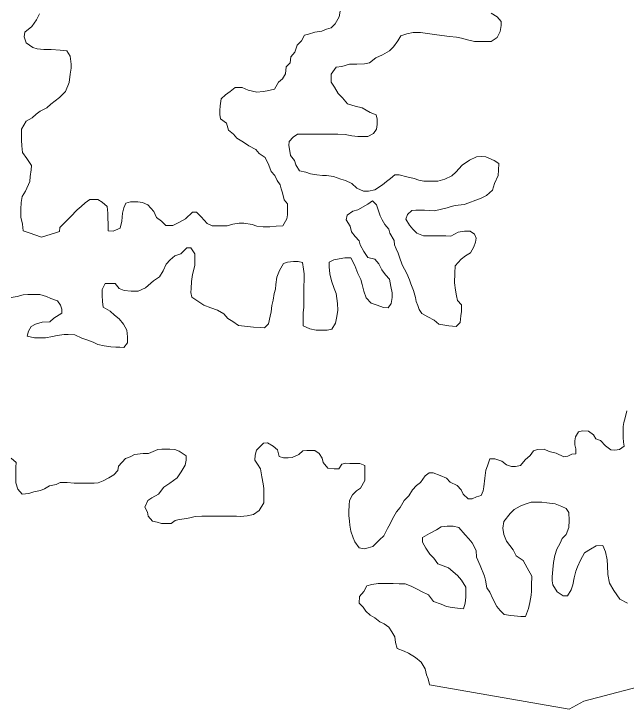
# Model space of a CAD drawing. Extents: x 553962 to 842807, y 8883888 to 9032388.
# Drawn here: x 624951 to 628002, y 8936758 to 8940223 of the extents above; entities that cross this region are included whole.
import ezdxf

# ---------------------------------------------------------------- set-up
doc = ezdxf.new("R2010")
doc.units = 0
doc.header["$LTSCALE"] = 200
doc.layers.add('25', color=7, linetype='Continuous', lineweight=13)

msp = doc.modelspace()

# ---------------------------------------------------------------- linework, layer by layer
at = {"layer": '25'}
for points in [[(625079, 8940223.6), (625063.8, 8940193.6), (625041, 8940161.2), (625005.8, 8940131.4), (625003.1, 8940108.9), (625012.9, 8940078.8), (625045.2, 8940056), (625067.7, 8940048.4), (625100.2, 8940045.7), (625137.7, 8940045.4), (625182.7, 8940042.6), (625215.2, 8940039.9)], [(627330, 8940226.2), (627359.9, 8940208.5), (627379.8, 8940185.8), (627379.6, 8940165.8), (627374.4, 8940135.8), (627359.1, 8940105.8), (627329, 8940086), (627309, 8940086.1), (627276.5, 8940086.3), (627246.4, 8940086.5), (627211.5, 8940094.3), (627181.5, 8940102), (627156.6, 8940107.2), (627121.6, 8940109.9), (627084.1, 8940115.2), (627046.6, 8940120.4), (627011.6, 8940125.7), (626976.7, 8940130.9), (626941.6, 8940131.1), (626909.1, 8940123.8), (626879, 8940114), (626863.8, 8940089.1), (626843.6, 8940059.2), (626823.4, 8940039.3), (626788.2, 8940019.5), (626755.6, 8940004.7), (626722.9, 8939979.8), (626697.8, 8939975), (626660.3, 8939972.8), (626622.8, 8939973), (626585.2, 8939960.7), (626557.7, 8939958.4), (626532.4, 8939923.5), (626532.2, 8939903.5), (626532.1, 8939883.5), (626549.4, 8939858.3), (626566.7, 8939825.7), (626589, 8939805.5), (626613.8, 8939775.3), (626651.2, 8939762.5), (626686.2, 8939754.8), (626726, 8939732), (626755.9, 8939719.3), (626760.8, 8939699.2), (626760.6, 8939671.7), (626757.9, 8939649.2), (626742.7, 8939626.7), (626715.1, 8939611.9), (626695.1, 8939612), (626665.1, 8939612.2), (626635.1, 8939614.9), (626602.6, 8939622.6), (626565.1, 8939622.9), (626532.6, 8939623.1), (626510.1, 8939623.2), (626477.6, 8939623.5)], [(626531.6, 8940153.9), (626551.8, 8940173.8), (626572.1, 8940208.7), (626577.3, 8940236.2)], [(625088.1, 8939109.4), (625158.3, 8939131.5), (625178.3, 8939138.9), (625181, 8939158.9), (625213.7, 8939191.2), (625233.9, 8939211.1), (625266.7, 8939245.9), (625286.8, 8939263.3), (625307, 8939280.7), (625329.6, 8939298.1), (625369.6, 8939297.8), (625392, 8939285.2), (625416.9, 8939262.5), (625419.1, 8939229.9), (625419, 8939207.4), (625421.2, 8939174.8), (625421, 8939142.3), (625445.9, 8939139.6), (625481.1, 8939154.4), (625488.8, 8939189.4), (625491.7, 8939229.4), (625499.4, 8939256.9), (625509.5, 8939279.4), (625532.1, 8939286.7), (625569.6, 8939286.5), (625592.1, 8939283.8), (625619.5, 8939271.1), (625649.3, 8939238.4), (625661.6, 8939208.3), (625686.4, 8939190.6), (625708.8, 8939167.9), (625743.8, 8939167.7), (625776.4, 8939185), (625806.6, 8939202.3), (625841.8, 8939234.6), (625861.8, 8939234.5), (625884.2, 8939211.8), (625914, 8939179.1), (625938.9, 8939166.4), (625961.4, 8939166.2), (625981.4, 8939166.1), (626013.9, 8939165.9), (626041.5, 8939175.7), (626074, 8939180.5), (626096.5, 8939180.4), (626139, 8939172.6), (626161.5, 8939164.9), (626194, 8939162.2), (626226.5, 8939162), (626259, 8939164.3), (626291.5, 8939166.6), (626311.8, 8939201.5), (626314.5, 8939221.5), (626314.6, 8939244), (626314.9, 8939276.6), (626297.5, 8939296.7), (626290.3, 8939331.8), (626282.9, 8939351.9), (626278.1, 8939371.9), (626263.2, 8939392.1), (626250.9, 8939417.2), (626233.6, 8939437.3), (626221.3, 8939469.9), (626204.1, 8939507.6), (626174.2, 8939527.8), (626156.9, 8939548), (626122, 8939565.7), (626094.6, 8939583.4), (626062.2, 8939603.7), (626044.9, 8939623.8), (626020, 8939644), (626010.3, 8939679.1), (625980.4, 8939699.4), (625978.1, 8939721.9), (625978.3, 8939741.9), (625978.4, 8939764.5), (625983.7, 8939799.5), (626006.4, 8939819.4), (626029, 8939836.7), (626054.2, 8939856.6), (626089.2, 8939856.4), (626119.1, 8939843.7), (626161.5, 8939833.3), (626194.1, 8939835.6), (626214.1, 8939840.5), (626249.2, 8939847.8), (626269.5, 8939882.7), (626289.6, 8939900.1), (626304.8, 8939925), (626307.6, 8939960.1), (626327.7, 8939980), (626330.5, 8940010), (626350.6, 8940032.4), (626363.4, 8940067.3), (626383.6, 8940089.7), (626398.8, 8940117.2), (626418.8, 8940122.1), (626451.4, 8940131.9), (626486.5, 8940136.6), (626509.1, 8940146.5), (626531.6, 8940153.9)], [(625215.2, 8940039.9), (625232.5, 8940012.2), (625237.2, 8939972.2), (625237, 8939952.1), (625231.8, 8939922.1), (625226.5, 8939882.1), (625208.6, 8939837.2), (625178.4, 8939807.3), (625135.6, 8939772.5), (625115.5, 8939755.2), (625082.8, 8939737.8), (625062.7, 8939722.9), (625042.6, 8939705.6), (625012.4, 8939688.2), (624989.6, 8939648.3), (624989.5, 8939628.3), (624989.2, 8939593.3), (624991.5, 8939565.7), (624993.7, 8939533.1), (625016, 8939502.9), (625038.3, 8939467.8), (625038.1, 8939445.2), (625032.8, 8939412.7), (625030.2, 8939387.7), (625009.8, 8939340.3), (624992.1, 8939312.8), (624986.8, 8939282.8), (624986.6, 8939250.3), (624986.3, 8939210.2), (624993.5, 8939175.1), (624998.3, 8939142.6), (625028.2, 8939132.3), (625088.1, 8939109.4)], [(626477.6, 8939623.5), (626442.6, 8939623.7), (626422.6, 8939623.8), (626402.6, 8939624), (626365, 8939624.2), (626342.4, 8939609.3), (626322.2, 8939586.9), (626322.1, 8939566.9), (626326.9, 8939539.3), (626329.2, 8939516.8), (626349, 8939491.6), (626356.4, 8939471.6), (626373.7, 8939441.4), (626406.1, 8939433.7), (626428.6, 8939426), (626461, 8939420.8), (626488.5, 8939418.1), (626508.5, 8939418), (626543.5, 8939412.7), (626580.9, 8939400), (626603.4, 8939392.3), (626635.8, 8939377.1), (626660.6, 8939354.4), (626693, 8939339.1), (626718, 8939339), (626750.6, 8939346.3), (626788.3, 8939371.1), (626808.4, 8939388.4), (626828.6, 8939403.3), (626848.7, 8939420.7), (626871.2, 8939420.6), (626908.7, 8939410.3), (626946.1, 8939402.6), (626968.6, 8939394.9), (626993.5, 8939389.7), (627026, 8939389.5), (627063.6, 8939389.3), (627098.6, 8939399.1), (627133.8, 8939416.3), (627153.9, 8939433.7), (627184.2, 8939468.6), (627221.9, 8939493.4), (627257.1, 8939510.7), (627279.6, 8939513), (627302.1, 8939510.4), (627344.5, 8939492.6), (627366.9, 8939477.4), (627366.6, 8939444.8), (627363.9, 8939417.3), (627346.1, 8939377.4), (627335.8, 8939344.9), (627305.6, 8939317.6), (627275.5, 8939302.7), (627252.9, 8939295.4), (627217.8, 8939280.6), (627195.2, 8939273.2), (627150.2, 8939268.5), (627130.1, 8939263.7), (627110.1, 8939256.3), (627047.4, 8939241.7), (626997.4, 8939244.5), (626977.4, 8939244.6), (626954.9, 8939244.8), (626934.9, 8939242.4), (626912.2, 8939222.5), (626904.5, 8939200.1), (626921.8, 8939169.9), (626939.2, 8939149.8), (626959, 8939129.6), (626991.5, 8939116.9), (627029, 8939116.6), (627066.5, 8939116.4), (627104, 8939116.1), (627129, 8939115.9), (627164.2, 8939135.7), (627196.7, 8939140.5), (627224.2, 8939140.3), (627246.6, 8939125.2), (627254, 8939105.1), (627251.3, 8939085.1), (627243.7, 8939062.6), (627225.9, 8939032.7), (627200.8, 8939017.8), (627180.7, 8939000.4), (627150.4, 8938968.1), (627147.6, 8938930.6), (627147.2, 8938883), (627152, 8938845.4), (627156.8, 8938817.8), (627161.6, 8938795.3), (627181.4, 8938772.6), (627181.2, 8938740.1), (627178.5, 8938717.6), (627175.8, 8938685), (627155.6, 8938665.1), (627118.1, 8938667.9), (627068.1, 8938675.7), (627045.8, 8938695.9), (627013.4, 8938713.6), (626983.5, 8938728.9), (626971.1, 8938749)], [(626971.1, 8938749), (626963.8, 8938769.1), (626956.4, 8938789.1), (626951.6, 8938809.2), (626941.9, 8938844.3), (626929.6, 8938876.9), (626922.2, 8938897), (626910, 8938929.6), (626885.3, 8938972.3), (626873.1, 8939010), (626865.7, 8939030.1), (626855.9, 8939052.7), (626848.6, 8939072.7), (626846.2, 8939092.8), (626824, 8939130.5), (626819.1, 8939150.6), (626799.3, 8939173.2), (626787, 8939195.8), (626777.1, 8939215.9), (626764.9, 8939251.1), (626757.5, 8939271.1), (626737.7, 8939291.3), (626715, 8939273.9), (626664.8, 8939246.7), (626639.7, 8939239.3), (626612.1, 8939219.5), (626606.9, 8939197), (626626.7, 8939164.3), (626634, 8939136.7), (626651.3, 8939114.1), (626671.1, 8939091.4), (626676, 8939071.4), (626695.7, 8939038.7), (626715.5, 8939008.5), (626750.5, 8939000.8), (626770.3, 8938978.1), (626785.1, 8938948), (626802.4, 8938922.8), (626822.2, 8938900.2), (626829.5, 8938865.1), (626836.7, 8938832.5), (626836.6, 8938809.9), (626831.3, 8938779.9), (626816.1, 8938757.5), (626793.7, 8938760.2), (626761.2, 8938770.4), (626731.3, 8938780.6), (626706.5, 8938808.3), (626694.2, 8938840.9), (626687, 8938873.5), (626679.7, 8938898.6), (626664.9, 8938928.8), (626650.2, 8938968.9), (626630.5, 8939006.6), (626600.4, 8939006.8), (626572.9, 8939002), (626545.3, 8938997.1), (626522.7, 8938984.8), (626522.6, 8938962.2), (626524.8, 8938927.2), (626534.5, 8938892.1), (626546.8, 8938854.4), (626556.6, 8938829.3), (626563.7, 8938779.2), (626566, 8938746.7), (626560.7, 8938714.1), (626553, 8938681.6), (626535.2, 8938651.7), (626512.7, 8938646.9), (626485.2, 8938647), (626457.6, 8938647.2), (626425.2, 8938652.4), (626392.8, 8938667.7), (626392.9, 8938687.7), (626393.3, 8938735.3), (626396, 8938760.3), (626396.2, 8938792.8), (626396.5, 8938827.9), (626396.6, 8938847.9), (626396.8, 8938870.4), (626397, 8938890.5), (626397.2, 8938928), (626394.9, 8938950.6), (626390.2, 8938983.1), (626367.7, 8938988.3), (626345.2, 8938988.4), (626315.2, 8938986.1), (626295.1, 8938978.8), (626274.8, 8938943.8), (626262.1, 8938911.4), (626256.8, 8938873.9), (626254.1, 8938851.3), (626248.9, 8938828.9), (626243.7, 8938796.3), (626236, 8938768.9), (626233.2, 8938738.8), (626228.1, 8938716.3), (626220.3, 8938678.8), (626200.1, 8938658.9), (626180.1, 8938659.1), (626145.1, 8938661.8)], [(626145.1, 8938661.8), (626115.1, 8938664.5), (626070.1, 8938669.8), (626042.8, 8938690), (626017.9, 8938705.2), (625998.1, 8938727.9), (625965.7, 8938745.6), (625933.3, 8938758.3), (625898.3, 8938771.1), (625868.5, 8938791.3), (625838.6, 8938811.5), (625833.8, 8938834.1), (625833.9, 8938854.1), (625836.7, 8938889.2), (625842, 8938924.2), (625852.3, 8938969.2), (625852.6, 8939006.7), (625852.8, 8939026.8), (625833, 8939056.9), (625813, 8939057.1), (625782.7, 8939027.2), (625752.7, 8939017.4), (625730, 8938997.5), (625709.8, 8938975.1), (625694.6, 8938942.7), (625676.8, 8938912.8), (625646.7, 8938892.9), (625606.4, 8938858.1), (625571.2, 8938840.8), (625536.2, 8938841.1), (625501.2, 8938843.8), (625476.3, 8938854), (625456.5, 8938879.2), (625436.5, 8938879.3), (625406.5, 8938879.5), (625391.2, 8938849.6), (625391, 8938819.5), (625393.3, 8938789.5), (625395.6, 8938761.9), (625430.4, 8938741.6), (625452.8, 8938721.5), (625475.1, 8938703.8), (625497.4, 8938676.1), (625514.7, 8938645.9), (625517, 8938613.4), (625516.8, 8938583.3), (625499.1, 8938560.9), (625479.1, 8938561.1), (625459.1, 8938561.2), (625434.1, 8938563.9), (625401.6, 8938569.1), (625369.1, 8938574.3), (625346.7, 8938587), (625319.3, 8938597.2), (625289.3, 8938607.4), (625254.4, 8938622.6), (625221.9, 8938625.3), (625201.9, 8938625.5), (625166.9, 8938620.7), (625144.3, 8938615.8), (625109.3, 8938608.6), (625089.2, 8938608.7), (625054.2, 8938608.9), (625016.8, 8938616.7), (625024.5, 8938641.7), (625037.2, 8938664.1), (625059.8, 8938676.5), (625092.3, 8938686.3), (625129.9, 8938688.6), (625150, 8938705.9), (625190.2, 8938730.7), (625190.4, 8938750.7), (625183, 8938770.8), (625168.2, 8938793.4), (625135.8, 8938803.7), (625113.3, 8938813.8), (625080.9, 8938824.1), (625048.4, 8938824.3), (625020.9, 8938824.5), (624998.3, 8938822.1), (624968.3, 8938814.8), (624938.2, 8938810)], [(627898.9, 8938069.4), (627926.2, 8938049.2), (627946.2, 8938049), (627968.8, 8938051.4), (627991.4, 8938068.8), (627989.1, 8938088.8), (627986.7, 8938111.4), (627986.9, 8938133.9), (627987.2, 8938166.4), (627989.8, 8938186.4), (627997.5, 8938208.9), (628005.3, 8938243.9)], [(626243.1, 8938067.8), (626265.5, 8938050.2), (626272.8, 8938017.6), (626295.2, 8938009.9), (626317.7, 8938009.7), (626337.8, 8938012.1), (626370.4, 8938026.9), (626390.5, 8938044.3), (626410.6, 8938046.7), (626430.6, 8938046.6), (626450.6, 8938046.4), (626473, 8938031.2), (626487.8, 8938008.6), (626492.6, 8937986.1), (626514.9, 8937958.4), (626547.4, 8937955.7), (626569.9, 8937955.5), (626585.1, 8937977.9), (626605.2, 8937982.8), (626625.2, 8937982.7), (626645.2, 8937982.6), (626675.2, 8937982.3), (626700.1, 8937972.2), (626700, 8937952.1), (626699.8, 8937929.6), (626699.6, 8937897.1), (626679.2, 8937859.7), (626659.1, 8937844.8), (626639, 8937824.9), (626623.8, 8937797.4), (626621.1, 8937774.9), (626620.8, 8937742.4), (626620.7, 8937722.3), (626623, 8937694.8), (626625.3, 8937674.7), (626630.1, 8937644.7), (626642.3, 8937612), (626649.7, 8937592), (626672, 8937561.8), (626697, 8937556.6), (626717, 8937561.5), (626739.6, 8937568.8), (626772.3, 8937601.2), (626795, 8937621.1), (626812.8, 8937658.5), (626825.5, 8937680.9), (626838.2, 8937705.9), (626858.4, 8937740.8), (626876.1, 8937763.2), (626896.4, 8937798.1), (626919.1, 8937820.5), (626936.8, 8937850.4), (626957, 8937872.8), (626977.1, 8937887.7), (626999.8, 8937920.1), (627020, 8937935), (627040, 8937934.9), (627074.9, 8937922.1), (627107.3, 8937909.4), (627124.7, 8937889.2), (627159.6, 8937871.5), (627179.4, 8937851.3), (627189.2, 8937828.7), (627214.1, 8937806), (627234.1, 8937805.9), (627256.7, 8937815.8), (627279.2, 8937823.1), (627289.4, 8937845.6), (627292.1, 8937865.6), (627297.4, 8937908.1), (627302.7, 8937948.2), (627310.4, 8937970.6), (627323.2, 8938005.6), (627348.2, 8938005.4), (627383.1, 8937992.7), (627405.5, 8937975), (627430.4, 8937967.3), (627450.4, 8937967.2), (627475.5, 8937972.1), (627498.2, 8937999.4), (627523.4, 8938021.8), (627541, 8938044.2), (627561.1, 8938051.6), (627593.6, 8938053.9), (627618.6, 8938041.2), (627653.5, 8938033.5), (627690.9, 8938015.7), (627710.9, 8938018.1), (627731, 8938027.9), (627751, 8938030.3), (627751.2, 8938055.3), (627746.4, 8938075.4), (627746.5, 8938095.4), (627749.2, 8938115.4), (627764.4, 8938140.4), (627784.4, 8938145.2), (627814.4, 8938142.6), (627839.3, 8938124.8), (627851.6, 8938104.8), (627874.1, 8938097.1), (627898.9, 8938069.4)], [(624937.1, 8938008.9), (624962, 8937986.2), (624961.8, 8937963.6), (624961.6, 8937936.1), (624961.4, 8937913.6), (624961.2, 8937886), (624971, 8937853.4), (624993.3, 8937828.2), (625025.8, 8937833), (625050.9, 8937840.4), (625083.5, 8937847.7), (625103.5, 8937855.1), (625128.7, 8937869.9), (625161.2, 8937877.2), (625181.3, 8937887.1), (625216.3, 8937886.8), (625251.3, 8937884.1), (625271.3, 8937884), (625291.3, 8937883.8), (625311.3, 8937883.7), (625331.3, 8937883.6), (625351.3, 8937883.5), (625371.4, 8937885.8), (625396.5, 8937895.7), (625424.1, 8937910.5), (625449.2, 8937925.4), (625469.4, 8937947.8), (625472, 8937967.8), (625507.4, 8938007.6), (625529.9, 8938015), (625552.5, 8938027.3), (625595.1, 8938032.1), (625622.6, 8938031.9), (625667.8, 8938051.6), (625687.8, 8938054), (625707.8, 8938053.8), (625727.8, 8938053.7), (625752.8, 8938051), (625775.2, 8938043.4), (625810.1, 8938020.6), (625809.9, 8937998.1), (625804.7, 8937973.1), (625784.5, 8937940.7), (625764.2, 8937910.8), (625729, 8937883.5), (625698.8, 8937863.6), (625671.1, 8937828.8), (625638.4, 8937811.5), (625618.3, 8937796.6), (625603.1, 8937764.1), (625617.9, 8937739), (625620.2, 8937718.9), (625642.5, 8937693.8), (625665, 8937688.6), (625687.5, 8937683.4), (625707.5, 8937683.3), (625735, 8937683.1), (625755.1, 8937698), (625775.2, 8937702.9), (625812.7, 8937707.7), (625835.3, 8937712.5), (625855.3, 8937717.4), (625887.8, 8937719.7), (625907.8, 8937719.6), (625927.8, 8937719.4), (625952.9, 8937719.2), (625985.4, 8937719), (626005.4, 8937718.9), (626040.4, 8937718.7), (626060.4, 8937718.5), (626080.4, 8937718.4), (626113, 8937720.7), (626145.5, 8937728), (626173.2, 8937747.8), (626196, 8937785.2), (626196.1, 8937805.3), (626196.3, 8937825.3), (626196.5, 8937857.8), (626194.2, 8937880.4), (626187, 8937915.5), (626179.8, 8937955.6), (626164.9, 8937978.2), (626152.6, 8937998.3), (626152.8, 8938023.3), (626160.5, 8938048.3), (626195.7, 8938083.2), (626215.8, 8938085.5), (626243.1, 8938067.8)], [(628008, 8937285.1), (627970.6, 8937305.3), (627940.9, 8937348.1), (627918.7, 8937385.8), (627911.5, 8937428.4), (627909.4, 8937473.5), (627907.1, 8937501), (627899.9, 8937541.1), (627885.1, 8937573.8), (627852.6, 8937571.5), (627824.9, 8937554.2), (627794.8, 8937536.8), (627774.5, 8937499.4), (627759.2, 8937467), (627751.6, 8937444.5), (627743.8, 8937412), (627736.1, 8937377), (627728.3, 8937352), (627710.6, 8937322.1), (627688.1, 8937322.2), (627658.2, 8937342.4), (627636, 8937377.6), (627633.7, 8937397.7), (627633.8, 8937417.7), (627636.6, 8937452.7), (627639.3, 8937487.8), (627647.1, 8937522.8), (627657.4, 8937555.3), (627672.6, 8937585.2), (627682.8, 8937607.7), (627702.9, 8937627.6), (627715.7, 8937662.5), (627718.5, 8937697.6), (627716.3, 8937737.6), (627703.9, 8937757.7), (627681.5, 8937767.9), (627649.1, 8937780.6), (627606.6, 8937785.9), (627581.6, 8937788.6), (627551.6, 8937788.8), (627529.1, 8937788.9), (627494, 8937776.7), (627473.9, 8937769.3), (627443.8, 8937751.9), (627423.6, 8937732.1), (627393.3, 8937692.2), (627388, 8937659.7), (627392.8, 8937627.1), (627405.1, 8937594.5), (627439.7, 8937551.7), (627454.5, 8937521.6), (627489.4, 8937498.8), (627509.1, 8937461.1), (627531.3, 8937420.9), (627531, 8937375.8), (627530.7, 8937345.8), (627528.1, 8937325.8), (627522.8, 8937288.3), (627515.1, 8937258.3), (627499.7, 8937218.3), (627477.2, 8937218.5), (627427.2, 8937223.8)], [(627427.2, 8937223.8), (627394.8, 8937229), (627374.9, 8937249.2), (627357.6, 8937269.3), (627337.8, 8937307), (627323.1, 8937339.7), (627308.2, 8937362.3), (627301, 8937399.9), (627296.2, 8937419.9), (627274.1, 8937472.7), (627256.9, 8937515.3), (627254.6, 8937547.9), (627234.9, 8937585.6), (627217.6, 8937605.7), (627200.2, 8937625.9), (627168, 8937663.6), (627140.5, 8937668.8), (627110.5, 8937669), (627080.5, 8937666.7), (627057.8, 8937651.8), (627022.7, 8937632.1), (626987.5, 8937612.3), (626987.3, 8937589.7), (627004.6, 8937559.6), (627024.4, 8937529.4), (627044.2, 8937509.2), (627064.1, 8937481.6), (627116.4, 8937461.2), (627161.2, 8937423.3), (627181, 8937400.7), (627203.2, 8937365.5), (627203.1, 8937345.5), (627202.8, 8937315.4), (627200.1, 8937285.4), (627192.4, 8937257.9), (627162.4, 8937260.6), (627134.9, 8937263.3), (627107.5, 8937268.5), (627080, 8937281.2), (627042.6, 8937293.9), (627017.8, 8937326.7), (626983, 8937344.4), (626960.5, 8937354.6), (626930.6, 8937369.8), (626900.7, 8937382.5), (626870.7, 8937382.7), (626840.7, 8937382.9), (626820.7, 8937383), (626795.7, 8937383.2), (626765.7, 8937383.4), (626735.6, 8937378.6), (626710.6, 8937371.2), (626695.3, 8937343.8), (626672.6, 8937318.9), (626672.4, 8937286.4), (626692.2, 8937266.2), (626704.6, 8937246.1), (626727, 8937225.9), (626749.4, 8937213.3), (626774.2, 8937193.1), (626796.7, 8937182.9), (626819, 8937165.2), (626833.9, 8937142.6), (626848.7, 8937117.5), (626853.5, 8937089.9), (626860.8, 8937059.8), (626895.7, 8937047.1), (626918.1, 8937036.9), (626953, 8937014.2), (626980.3, 8936991.4), (627000, 8936958.8), (627007.3, 8936928.7), (627014.7, 8936908.6), (627021.7, 8936879.6)], [(627021.9, 8936878.5), (627718.8, 8936757.5), (627790.7, 8936796.4), (628157.6, 8936893.1), (628218, 8936915.4), (628265.5, 8936920.2), (628323.2, 8936954.9), (628395.9, 8936974.5), (628455.9, 8936966.7)]]:
    msp.add_lwpolyline(points, dxfattribs=at)

doc.saveas('drawing.dxf')
